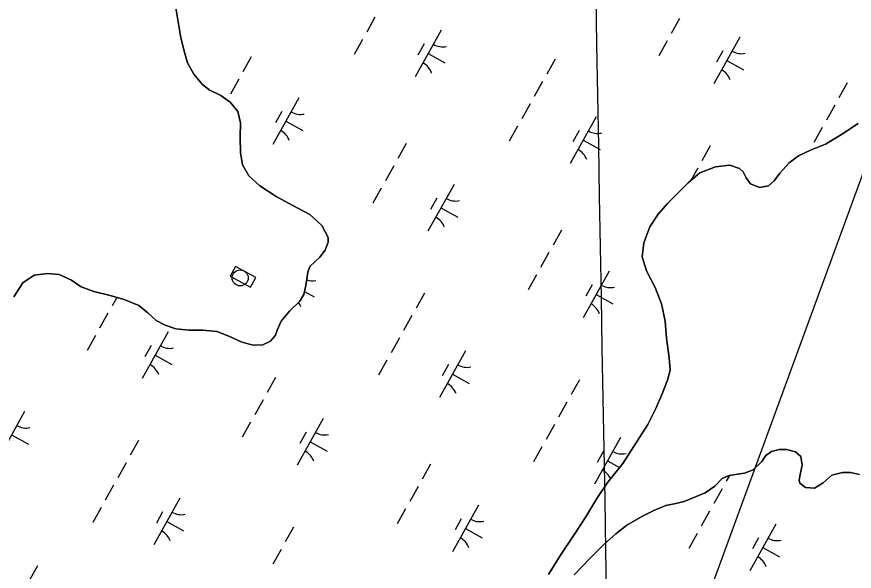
# Model space of a CAD drawing. Extents: x 3923531 to 3943530, y 207391 to 229799.
# Drawn here: x 3935033 to 3935817, y 221770 to 222290 of the extents above; entities that cross this region are included whole.
import ezdxf

# ---------------------------------------------------------------- set-up
doc = ezdxf.new("R2010")
doc.units = 0
for name, color, linetype in [('V-CHAN-DOCK', 7, 'Continuous'), ('V-DOMW-TANK', 7, 'Continuous'), ('V-GRID-MAJR', 7, 'Continuous'), ('V-TOPO-SHOR', 7, 'Continuous'), ('V-UTIL-LINE', 7, 'Continuous'), ('V-WETL-SWMP', 7, 'Continuous')]:
    doc.layers.add(name, color=color, linetype=linetype)

msp = doc.modelspace()

# ---------------------------------------------------------------- linework, layer by layer
at = {"layer": 'V-CHAN-DOCK'}
msp.add_lwpolyline([(3935256.72, 222045.42), (3935237.69, 222055.78), (3935232.8, 222046.79), (3935251.83, 222036.43)], close=True, dxfattribs=at)
at = {"layer": 'V-DOMW-TANK'}
msp.add_circle((3935242.21, 222045.05), 7.5, dxfattribs=at)
at = {"layer": 'V-GRID-MAJR'}
msp.add_spline([(3935779.93, 210874.81), (3935760.83, 211942.59), (3935652.4, 218002.59), (3935543.98, 224062.57), (3935501.82, 226418.85)], degree=3, dxfattribs=at)
at = {"layer": 'V-TOPO-SHOR'}
for points in [[(3935303.66, 222038.03), (3935305.61, 222050.34), (3935307.58, 222055.9), (3935316.68, 222064.65), (3935321.83, 222071.02), (3935324.59, 222078.57), (3935324.57, 222082.93), (3935318.59, 222094.02), (3935307.45, 222104.31), (3935291.56, 222113), (3935276.06, 222121.29), (3935260.56, 222131.17), (3935250.21, 222140.67), (3935244.23, 222150.97), (3935242.61, 222162.08), (3935242.18, 222176.76), (3935242.54, 222190.25), (3935240.13, 222200.96), (3935232.96, 222209.67), (3935224.21, 222216), (3935213.09, 222221.12), (3935206.73, 222226.66), (3935198.77, 222235.77), (3935192.79, 222246.47), (3935190.38, 222255.19), (3935186.77, 222269.86), (3935181.93, 222298.03)], [(3935820.72, 222189.81), (3935805.27, 222179.46), (3935790.22, 222170.29), (3935776.34, 222164.7), (3935764.85, 222159.51), (3935756.14, 222152.74), (3935747.43, 222143.19), (3935742.29, 222136.03), (3935736.75, 222131.26), (3935728.42, 222129.65), (3935720.08, 222133.2), (3935716.09, 222138.74), (3935713.3, 222144.29), (3935709.72, 222147.45), (3935700.59, 222150.6), (3935687.1, 222148.98), (3935672.43, 222143.38), (3935661.74, 222134.23), (3935652.24, 222124.68), (3935642.74, 222115.13), (3935633.64, 222104.79), (3935625.74, 222092.86), (3935620.23, 222077.77), (3935618.67, 222064.67), (3935622.68, 222051.58), (3935630.65, 222036.13), (3935636.65, 222020.67), (3935640.26, 222004.41), (3935641.5, 221988.54), (3935643.92, 221970.29), (3935644.75, 221958.79), (3935642.39, 221949.25), (3935637.27, 221936.54), (3935631.35, 221922.64), (3935623.85, 221907.94), (3935600.54, 221871.36), (3935586.3, 221853.87), (3935576.02, 221838.36), (3935565.75, 221821.27), (3935555.08, 221804.97), (3935542.04, 221785.49), (3935530.98, 221767.21)], [(3935030.28, 222027.38), (3935038.57, 222040.5), (3935049.27, 222047.67), (3935061.96, 222049.29), (3935072.68, 222048.13), (3935084.2, 222043), (3935093.35, 222036.68), (3935105.26, 222032.34), (3935119.16, 222028.81), (3935133.46, 222024.88), (3935147.36, 222019.36), (3935155.71, 222012.24), (3935163.67, 222005.12), (3935172.01, 222000.78), (3935181.94, 221997.23), (3935194.25, 221996.07), (3935207.34, 221996.11), (3935220.44, 221994.95), (3935231.56, 221990.62), (3935243.09, 221985.09), (3935254.21, 221981.95), (3935263.33, 221982.37), (3935270.47, 221985.96), (3935275.21, 221991.53), (3935276.79, 221996.29), (3935280.74, 222004.64), (3935288.25, 222013.79), (3935298.15, 222023.33), (3935301.7, 222029.69), (3935303.66, 222038.03)], [(3935554.79, 221766.88), (3935569.43, 221782.39), (3935583.28, 221795.92), (3935593.97, 221805.48), (3935604.27, 221813.44), (3935618.92, 221821.81), (3935629.62, 221827.39), (3935640.72, 221831.79), (3935650.24, 221833.8), (3935657.78, 221835.8), (3935677.6, 221843.79), (3935686.71, 221850.17), (3935693.44, 221857.33), (3935700.17, 221860.12), (3935707.71, 221861.33), (3935714.45, 221862.15), (3935722.38, 221865.34), (3935730.69, 221873.3), (3935734.25, 221878.87), (3935739.79, 221882.45), (3935746.93, 221884.46), (3935753.68, 221884.47), (3935762.02, 221882.11), (3935767.19, 221877.76), (3935768.4, 221869.83), (3935766.44, 221861.09), (3935765.66, 221855.54), (3935766.07, 221852.76), (3935771.63, 221848.81), (3935779.97, 221848.03), (3935787.89, 221853.21), (3935796.21, 221860.38), (3935806.12, 221862.79), (3935813.66, 221862.81), (3935822, 221860.85)]]:
    msp.add_lwpolyline(points, dxfattribs=at)
at = {"layer": 'V-UTIL-LINE'}
msp.add_lwpolyline([(3936636.37, 224015.9), (3936525.62, 224056.17), (3935321.28, 220766.16), (3935347.69, 220401.84), (3934871.29, 219561.15), (3934439.51, 219247.4), (3932085.86, 216616.76), (3928247.61, 212430.32)], dxfattribs=at)
at = {"layer": 'V-WETL-SWMP'}
for p, q in [((3935181.93, 222298.03), (3935186.77, 222269.86)), ((3935368.44, 222289.15), (3935360.64, 222275.19)), ((3935653.64, 222287.9), (3935645.83, 222273.94)), ((3935430.4, 222276.97), (3935406.01, 222233.32)), ((3935186.77, 222269.86), (3935190.38, 222255.19)), ((3935710.02, 222270.49), (3935685.63, 222226.84)), ((3935356.74, 222268.2), (3935348.93, 222254.23)), ((3935414.4, 222264.14), (3935408.55, 222253.67)), ((3935641.93, 222266.95), (3935634.13, 222252.98)), ((3935190.38, 222255.19), (3935192.78, 222246.47)), ((3935418.21, 222255.14), (3935433.92, 222246.36)), ((3935694.02, 222257.66), (3935688.16, 222247.19)), ((3935192.78, 222246.47), (3935198.77, 222235.77)), ((3935252.52, 222252.02), (3935244.72, 222238.05)), ((3935537.06, 222249.93), (3935529.26, 222235.97)), ((3935697.83, 222248.66), (3935713.54, 222239.89)), ((3935198.77, 222235.77), (3935206.73, 222226.66)), ((3935240.82, 222231.07), (3935233.01, 222217.1)), ((3935206.73, 222226.66), (3935213.09, 222221.13)), ((3935525.36, 222228.98), (3935517.56, 222215.01)), ((3935810.55, 222227.73), (3935802.75, 222213.76)), ((3935213.09, 222221.13), (3935224.22, 222216)), ((3935224.22, 222216), (3935232.96, 222209.67)), ((3935297.2, 222213.65), (3935272.81, 222170)), ((3935232.96, 222209.67), (3935240.13, 222200.96)), ((3935513.65, 222208.03), (3935505.85, 222194.06)), ((3935798.85, 222206.78), (3935791.05, 222192.81)), ((3935240.13, 222200.96), (3935242.54, 222190.25)), ((3935281.2, 222200.83), (3935275.34, 222190.35)), ((3935242.54, 222190.25), (3935242.18, 222176.76)), ((3935285.01, 222191.83), (3935300.72, 222183.05)), ((3935575.61, 222195.84), (3935551.23, 222152.19)), ((3935501.95, 222187.08), (3935494.15, 222173.11)), ((3935559.61, 222183.02), (3935553.76, 222172.54)), ((3935787.14, 222185.83), (3935779.34, 222171.86)), ((3935805.27, 222179.46), (3935820.72, 222189.81)), ((3935242.18, 222176.76), (3935242.61, 222162.08)), ((3935790.22, 222170.29), (3935805.27, 222179.46)), ((3935397.73, 222170.9), (3935389.93, 222156.93)), ((3935563.42, 222174.02), (3935579.14, 222165.24)), ((3935682.28, 222168.81), (3935674.47, 222154.84)), ((3935776.34, 222164.7), (3935790.22, 222170.29)), ((3935242.61, 222162.08), (3935244.23, 222150.97)), ((3935756.14, 222152.74), (3935764.85, 222159.51)), ((3935764.85, 222159.51), (3935776.34, 222164.7)), ((3935244.23, 222150.97), (3935250.21, 222140.67)), ((3935747.43, 222143.19), (3935756.14, 222152.74)), ((3935386.03, 222149.94), (3935378.23, 222135.97)), ((3935661.74, 222134.23), (3935672.43, 222143.39)), ((3935670.57, 222147.86), (3935664.08, 222136.23)), ((3935672.43, 222143.39), (3935687.1, 222148.98)), ((3935687.1, 222148.98), (3935700.59, 222150.6)), ((3935700.59, 222150.6), (3935709.72, 222147.45)), ((3935709.72, 222147.45), (3935713.3, 222144.29)), ((3935713.3, 222144.29), (3935716.09, 222138.74)), ((3935742.29, 222136.03), (3935747.43, 222143.19)), ((3935250.21, 222140.67), (3935260.55, 222131.17)), ((3935716.09, 222138.74), (3935720.08, 222133.2)), ((3935736.75, 222131.26), (3935742.29, 222136.03)), ((3935260.55, 222131.17), (3935276.06, 222121.29)), ((3935374.32, 222128.99), (3935366.52, 222115.02)), ((3935442.41, 222132.53), (3935418.03, 222088.88)), ((3935642.74, 222115.13), (3935661.74, 222134.23)), ((3935720.08, 222133.2), (3935728.42, 222129.65)), ((3935728.42, 222129.65), (3935736.75, 222131.26)), ((3935276.06, 222121.29), (3935291.56, 222113)), ((3935426.41, 222119.7), (3935420.56, 222109.23)), ((3935291.56, 222113), (3935307.45, 222104.31)), ((3935633.64, 222104.79), (3935642.74, 222115.13)), ((3935307.45, 222104.31), (3935318.59, 222094.03)), ((3935430.22, 222110.7), (3935445.93, 222101.92)), ((3935625.74, 222092.86), (3935633.64, 222104.79)), ((3935318.59, 222094.03), (3935324.57, 222082.93)), ((3935542.95, 222089.77), (3935535.15, 222075.8)), ((3935620.22, 222077.77), (3935625.74, 222092.86)), ((3935324.57, 222082.93), (3935324.58, 222078.57)), ((3935324.58, 222078.57), (3935321.83, 222071.02)), ((3935618.67, 222064.67), (3935620.22, 222077.77)), ((3935316.68, 222064.65), (3935307.58, 222055.9)), ((3935321.83, 222071.02), (3935316.68, 222064.65)), ((3935531.24, 222068.82), (3935523.44, 222054.85)), ((3935622.68, 222051.58), (3935618.67, 222064.67)), ((3935061.96, 222049.29), (3935049.27, 222047.67)), ((3935072.68, 222048.13), (3935061.96, 222049.29)), ((3935305.61, 222050.34), (3935303.66, 222038.03)), ((3935307.58, 222055.9), (3935305.61, 222050.34)), ((3935587.63, 222051.4), (3935563.24, 222007.75)), ((3935630.65, 222036.13), (3935622.68, 222051.58)), ((3935049.27, 222047.67), (3935038.57, 222040.5)), ((3935084.2, 222043), (3935072.68, 222048.13)), ((3935093.35, 222036.68), (3935084.2, 222043)), ((3935519.54, 222047.87), (3935511.74, 222033.9)), ((3935038.57, 222040.5), (3935030.27, 222027.38)), ((3935105.26, 222032.34), (3935093.35, 222036.68)), ((3935303.66, 222038.03), (3935301.7, 222029.69)), ((3935571.62, 222038.58), (3935565.77, 222028.1)), ((3935636.65, 222020.67), (3935630.65, 222036.13)), ((3935119.16, 222028.81), (3935105.26, 222032.34)), ((3935133.46, 222024.88), (3935119.16, 222028.81)), ((3935126.67, 222026.74), (3935122.33, 222018.97)), ((3935301.7, 222029.69), (3935298.14, 222023.34)), ((3935302.34, 222032.41), (3935311.53, 222027.28)), ((3935414.67, 222030.85), (3935406.87, 222016.88)), ((3935575.43, 222029.58), (3935591.15, 222020.8)), ((3935147.36, 222019.36), (3935133.46, 222024.88)), ((3935155.71, 222012.24), (3935147.36, 222019.36)), ((3935298.14, 222023.34), (3935288.25, 222013.78)), ((3935640.26, 222004.41), (3935636.65, 222020.67)), ((3935118.42, 222011.98), (3935110.62, 221998.01)), ((3935163.67, 222005.12), (3935155.71, 222012.24)), ((3935288.25, 222013.78), (3935280.73, 222004.64)), ((3935402.97, 222009.9), (3935395.16, 221995.93)), ((3935172.01, 222000.78), (3935163.67, 222005.12)), ((3935280.73, 222004.64), (3935276.79, 221996.29)), ((3935641.49, 221988.54), (3935640.26, 222004.41)), ((3935174.81, 221994.57), (3935150.42, 221950.92)), ((3935181.94, 221997.23), (3935172.01, 222000.78)), ((3935194.25, 221996.07), (3935181.94, 221997.23)), ((3935207.34, 221996.11), (3935194.25, 221996.07)), ((3935220.44, 221994.95), (3935207.34, 221996.11)), ((3935231.56, 221990.62), (3935220.44, 221994.95)), ((3935276.79, 221996.29), (3935275.21, 221991.53)), ((3935106.72, 221991.03), (3935098.92, 221977.06)), ((3935243.09, 221985.09), (3935231.56, 221990.62)), ((3935275.21, 221991.53), (3935270.47, 221985.96)), ((3935391.26, 221988.95), (3935383.46, 221974.98)), ((3935643.92, 221970.29), (3935641.49, 221988.54)), ((3935158.8, 221981.74), (3935152.95, 221971.27)), ((3935254.21, 221981.95), (3935243.09, 221985.09)), ((3935263.33, 221982.37), (3935254.21, 221981.95)), ((3935270.47, 221985.96), (3935263.33, 221982.37)), ((3935162.61, 221972.74), (3935178.33, 221963.96)), ((3935453.22, 221976.76), (3935428.84, 221933.11)), ((3935379.56, 221967.99), (3935371.75, 221954.03)), ((3935437.22, 221963.93), (3935431.37, 221953.46)), ((3935644.75, 221958.79), (3935643.92, 221970.29)), ((3935441.03, 221954.93), (3935456.74, 221946.15)), ((3935642.39, 221949.26), (3935644.75, 221958.79)), ((3935275.34, 221951.81), (3935267.54, 221937.84)), ((3935559.89, 221949.73), (3935552.08, 221935.76)), ((3935637.27, 221936.54), (3935642.39, 221949.26)), ((3935631.35, 221922.64), (3935637.27, 221936.54)), ((3935263.64, 221930.86), (3935255.83, 221916.89)), ((3935548.18, 221928.77), (3935540.38, 221914.81)), ((3935040.4, 221919.92), (3935016.02, 221876.27)), ((3935623.85, 221907.94), (3935631.35, 221922.64)), ((3935251.93, 221909.91), (3935244.13, 221895.94)), ((3935320.02, 221913.44), (3935295.64, 221869.79)), ((3935536.48, 221907.82), (3935528.67, 221893.85)), ((3935600.54, 221871.37), (3935623.85, 221907.94)), ((3935304.02, 221900.62), (3935298.17, 221890.14)), ((3935028.21, 221898.1), (3935043.92, 221889.32)), ((3935147.07, 221892.89), (3935139.26, 221878.92)), ((3935598.43, 221895.63), (3935574.05, 221851.98)), ((3935307.83, 221891.62), (3935323.54, 221882.84)), ((3935524.77, 221886.87), (3935516.97, 221872.9)), ((3935746.93, 221884.46), (3935739.8, 221882.45)), ((3935753.68, 221884.47), (3935746.93, 221884.46)), ((3935762.02, 221882.12), (3935753.68, 221884.47)), ((3935582.43, 221882.81), (3935576.58, 221872.33)), ((3935734.25, 221878.87), (3935730.69, 221873.3)), ((3935739.8, 221882.45), (3935734.25, 221878.87)), ((3935767.19, 221877.76), (3935762.02, 221882.12)), ((3935768.4, 221869.83), (3935767.19, 221877.76)), ((3935135.36, 221871.94), (3935127.56, 221857.97)), ((3935420.56, 221870.69), (3935412.75, 221856.72)), ((3935586.24, 221873.81), (3935597.44, 221867.55)), ((3935586.3, 221853.87), (3935600.54, 221871.37)), ((3935730.69, 221873.3), (3935722.38, 221865.34)), ((3935766.44, 221861.1), (3935768.4, 221869.83)), ((3935707.71, 221861.33), (3935700.17, 221860.12)), ((3935714.45, 221862.15), (3935707.71, 221861.33)), ((3935722.38, 221865.34), (3935714.45, 221862.15)), ((3935765.66, 221855.54), (3935766.44, 221861.1)), ((3935806.12, 221862.79), (3935796.2, 221860.38)), ((3935813.66, 221862.81), (3935806.12, 221862.79)), ((3935822, 221860.85), (3935813.66, 221862.81)), ((3935576.02, 221838.36), (3935586.3, 221853.87)), ((3935693.43, 221857.33), (3935686.71, 221850.17)), ((3935700.17, 221860.12), (3935693.43, 221857.33)), ((3935700.38, 221860.16), (3935697.3, 221854.63)), ((3935766.07, 221852.76), (3935765.66, 221855.54)), ((3935771.63, 221848.81), (3935766.07, 221852.76)), ((3935787.89, 221853.22), (3935779.97, 221848.04)), ((3935796.2, 221860.38), (3935787.89, 221853.22)), ((3935123.66, 221850.99), (3935115.85, 221837.02)), ((3935408.85, 221849.73), (3935401.05, 221835.77)), ((3935686.71, 221850.17), (3935677.6, 221843.79)), ((3935693.39, 221847.65), (3935685.59, 221833.68)), ((3935779.97, 221848.04), (3935771.63, 221848.81)), ((3935185.62, 221838.8), (3935161.23, 221795.15)), ((3935565.75, 221821.27), (3935576.02, 221838.36)), ((3935677.6, 221843.79), (3935657.78, 221835.8)), ((3935111.95, 221830.03), (3935104.15, 221816.07)), ((3935465.23, 221832.32), (3935440.85, 221788.67)), ((3935640.72, 221831.79), (3935629.62, 221827.4)), ((3935650.24, 221833.8), (3935640.72, 221831.79)), ((3935657.78, 221835.8), (3935650.24, 221833.8)), ((3935169.61, 221825.97), (3935163.76, 221815.5)), ((3935397.15, 221828.78), (3935389.34, 221814.81)), ((3935618.92, 221821.81), (3935604.26, 221813.44)), ((3935629.62, 221827.4), (3935618.92, 221821.81)), ((3935681.69, 221826.7), (3935673.89, 221812.73)), ((3935173.42, 221816.97), (3935189.14, 221808.19)), ((3935449.23, 221819.5), (3935443.38, 221809.02)), ((3935555.08, 221804.97), (3935565.75, 221821.27)), ((3935743.65, 221814.51), (3935719.26, 221770.86)), ((3935292.28, 221811.77), (3935284.48, 221797.8)), ((3935453.04, 221810.49), (3935468.76, 221801.72)), ((3935604.26, 221813.44), (3935593.97, 221805.47)), ((3935669.98, 221805.75), (3935662.18, 221791.78)), ((3935542.04, 221785.49), (3935555.08, 221804.97)), ((3935593.97, 221805.47), (3935583.28, 221795.92)), ((3935727.65, 221801.69), (3935721.79, 221791.21)), ((3935280.57, 221790.81), (3935272.77, 221776.85)), ((3935583.28, 221795.92), (3935569.43, 221782.39)), ((3935731.46, 221792.68), (3935747.17, 221783.91)), ((3935530.98, 221767.21), (3935542.04, 221785.49)), ((3935569.43, 221782.39), (3935554.79, 221766.88)), ((3935052.41, 221775.48), (3935040.07, 221753.38))]:
    msp.add_line(p, q, dxfattribs=at)
for centre, start, end in [((3935431.89, 222279.14), 240.03808, 281.58174), ((3935711.5, 222272.66), 240.03808, 281.58174), ((3935404.94, 222230.91), 20.03808, 61.58174), ((3935684.56, 222224.43), 20.03808, 61.58174), ((3935298.69, 222215.83), 240.03808, 281.58174), ((3935271.74, 222167.6), 20.03808, 61.58174), ((3935577.1, 222198.01), 240.03808, 281.58174), ((3935550.16, 222149.79), 20.03808, 61.58174), ((3935443.9, 222134.7), 240.03808, 281.58174), ((3935416.96, 222086.47), 20.03808, 61.58174), ((3935309.49, 222060.05), 253.45315, 281.58174), ((3935589.11, 222053.58), 240.03808, 281.58174), ((3935282.55, 222011.83), 20.03808, 35.66766), ((3935562.17, 222005.35), 20.03808, 61.58174), ((3935176.29, 221996.74), 240.03808, 281.58174), ((3935149.35, 221948.51), 20.03808, 61.58174), ((3935454.71, 221978.93), 240.03808, 281.58174), ((3935427.76, 221930.7), 20.03808, 61.58174), ((3935041.89, 221922.09), 240.03808, 281.58174), ((3935321.51, 221915.62), 240.03808, 281.58174), ((3935294.56, 221867.39), 20.03808, 61.58174), ((3935599.92, 221897.81), 240.03808, 281.58174), ((3935572.98, 221849.58), 25.22127, 61.58174), ((3935187.1, 221840.97), 240.03808, 281.58174), ((3935466.72, 221834.49), 240.03808, 281.58174), ((3935160.16, 221792.74), 20.03808, 61.58174), ((3935439.78, 221786.27), 20.03808, 61.58174), ((3935745.13, 221816.68), 240.03808, 281.58174), ((3935718.19, 221768.45), 20.03808, 61.58174)]:
    msp.add_arc(centre, 17.62, start, end, dxfattribs=at)

doc.saveas('drawing.dxf')
